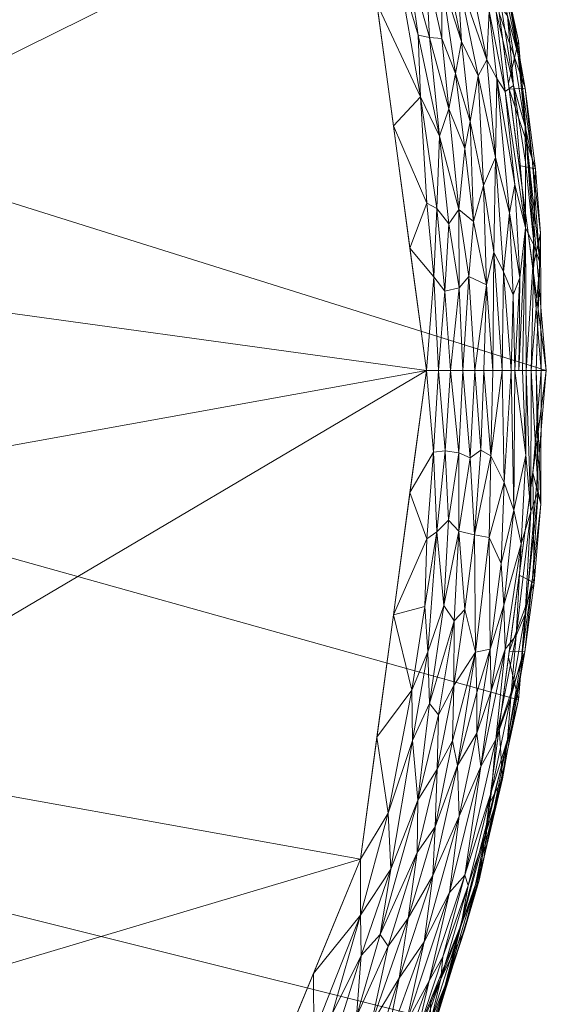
# Model space of a CAD drawing. Header units: millimetres. Extents: x -277 to 277, y 0 to 425.
# Tile 532 of 656: x 234 to 277, y 160 to 242. Entities that reach past the tile are written whole.
import ezdxf

# ---------------------------------------------------------------- set-up
doc = ezdxf.new("R2010")
doc.units = ezdxf.units.MM
doc.layers.add('A-GENM', color=13, linetype='Continuous')

# ---------------------------------------------------------------- blocks, each defined once
blk = doc.blocks.new('MODEL_CCAS0479-0080410R0 - MODEL_CCAS0479-0080410R0-461785-Preview')
at = {"layer": 'A-GENM', "lineweight": 9}
mesh = blk.add_polyface(dxfattribs=at)
corners = [(-277.5, -212.5, -10), (-271.889, -169.983, -10), (-255.855, -130.223, -10), (-231.29, -95.082, -10), (-200.302, -65.43, -10), (-164.712, -41.481, -10), (-125.929, -23.14, -10), (-85.021, -10.219, -10), (-42.816, -2.545, -10), (0, 0, -10), (0, 0, -17), (-27.584, -1.052, -17), (-55.014, -4.218, -17), (-82.111, -9.516, -17), (-108.685, -16.977, -17), (-134.529, -26.641, -17), (-159.405, -38.558, -17), (-183.045, -52.786, -17), (-205.115, -69.373, -17), (-225.183, -88.316, -17), (-242.771, -109.566, -17), (-257.344, -132.993, -17), (-268.325, -158.309, -17), (-275.172, -185.031, -17), (-277.5, -212.5, -17), (-277.5, -212.5, -15.25), (-277.5, -212.5, -13.5), (-277.5, -212.5, -11.75), (-274.344, -188.588, -10), (-263.872, -150.103, -10), (-243.573, -112.652, -10), (-215.796, -80.256, -10), (-182.507, -53.456, -10), (-105.475, -16.68, -10), (-145.32, -32.311, -10)]
mesh.append_faces([[corners[k] for k in face] for face in [(28, 26, 27, 0)]], dxfattribs={"vtx0": -1})
mesh.append_faces([[corners[k] for k in face] for face in [(21, 30, 20), (19, 31, 18), (4, 18, 31), (5, 17, 32), (34, 16, 5), (7, 13, 33), (16, 34, 15), (17, 5, 16), (30, 21, 2)]], dxfattribs={"vtx0": -1, "vtx1": -1})
mesh.append_faces([[corners[k] for k in face] for face in [(28, 23, 26)]], dxfattribs={"vtx0": -1, "vtx1": -1, "vtx2": -1})
mesh.append_faces([[corners[k] for k in face] for face in [(22, 1, 29), (21, 29, 2), (3, 19, 20), (1, 22, 23), (33, 13, 14), (19, 3, 31), (29, 21, 22), (17, 4, 32), (11, 8, 9), (14, 6, 33), (7, 12, 13)]], dxfattribs={"vtx0": -1, "vtx2": -1})
mesh.append_faces([[corners[k] for k in face] for face in [(25, 26, 23, 24)]], dxfattribs={"vtx1": -1})
mesh.append_faces([[corners[k] for k in face] for face in [(28, 1, 23), (30, 3, 20), (17, 18, 4), (7, 8, 12), (14, 15, 6), (11, 12, 8), (34, 6, 15)]], dxfattribs={"vtx1": -1, "vtx2": -1})
mesh.append_faces([[corners[k] for k in face] for face in [(9, 10, 11)]], dxfattribs={"vtx2": -1})
mesh = blk.add_polyface(dxfattribs=at)
corners = [(0, -425, -17), (-27.578, -423.948, -17), (-55.008, -420.783, -17), (-82.108, -415.485, -17), (-108.688, -408.023, -17), (-134.539, -398.355, -17), (-159.424, -386.432, -17), (-183.063, -372.203, -17), (-205.119, -355.623, -17), (-225.187, -336.68, -17), (-242.781, -315.419, -17), (-257.354, -291.989, -17), (-268.328, -266.682, -17), (-275.172, -239.97, -17), (-277.5, -212.5, -17), (-275.172, -185.031, -17), (-268.325, -158.309, -17), (-257.344, -132.993, -17), (-242.771, -109.566, -17), (-225.183, -88.316, -17), (-205.115, -69.373, -17), (-183.045, -52.786, -17), (-159.405, -38.558, -17), (-134.529, -26.641, -17), (-108.685, -16.977, -17), (-82.111, -9.516, -17), (-55.014, -4.218, -17), (-27.584, -1.052, -17), (0, 0, -17), (0, -101.087, -17), (-206.514, -101.087, -17), (-208.709, -101.32, -17), (-210.816, -102.02, -17), (-212.72, -103.168, -17), (-214.318, -104.711, -17), (-215.522, -106.578, -17), (-216.268, -108.666, -17), (-216.519, -110.867, -17), (-216.519, -141.051, -17), (-216.519, -171.233, -17), (-216.519, -201.416, -17), (-216.519, -231.601, -17), (-215.264, -261.733, -17), (-206.273, -290.478, -17), (-190.164, -315.964, -17), (-169.003, -337.465, -17), (-144.45, -354.998, -17), (-117.634, -368.842, -17), (-89.318, -379.29, -17), (-60.028, -386.584, -17), (-30.152, -390.894, -17), (0, -392.32, -17)]
mesh.append_faces([[corners[k] for k in face] for face in [(29, 26, 27, 28)]], dxfattribs={"vtx0": -1})
mesh.append_faces([[corners[k] for k in face] for face in [(35, 19, 34), (32, 19, 31), (31, 19, 30)]], dxfattribs={"vtx0": -1, "vtx1": -1})
mesh.append_faces([[corners[k] for k in face] for face in [(44, 8, 9, 43), (45, 7, 8, 44), (7, 45, 46, 6), (12, 41, 42), (48, 3, 4, 47), (49, 2, 3, 48), (50, 1, 2, 49), (47, 4, 5, 46), (38, 17, 18, 37), (19, 32, 33), (22, 29, 30, 21), (29, 22, 23)]], dxfattribs={"vtx0": -1, "vtx2": -1})
mesh.append_faces([[corners[k] for k in face] for face in [(43, 9, 10, 11), (41, 12, 13, 14), (29, 23, 24, 25)]], dxfattribs={"vtx0": -1, "vtx3": -1})
mesh.append_faces([[corners[k] for k in face] for face in [(5, 6, 46), (36, 37, 18), (33, 34, 19), (20, 21, 30, 19), (25, 26, 29)]], dxfattribs={"vtx1": -1, "vtx2": -1})
mesh.append_faces([[corners[k] for k in face] for face in [(42, 43, 11, 12), (40, 41, 14, 15), (15, 16, 39, 40), (16, 17, 38, 39), (18, 19, 35, 36)]], dxfattribs={"vtx1": -1, "vtx3": -1})
mesh.append_faces([[corners[k] for k in face] for face in [(51, 0, 1, 50)]], dxfattribs={"vtx2": -1})
mesh = blk.add_polyface(dxfattribs=at)
corners = [(0, -106), (0, -94.5), (-12.374, -89.374), (-17.5, -77), (-12.374, -64.626), (0, -59.5), (0, -10), (-41.076, -12.41), (-81.576, -19.675), (-120.861, -31.908), (-158.159, -49.282), (-192.467, -71.995), (-222.446, -100.177), (-246.326, -133.682), (-261.993, -171.726), (-267.5, -212.5), (-261.993, -253.274), (-246.326, -291.318), (-222.446, -324.823), (-192.467, -353.005), (-158.159, -375.718), (-120.862, -393.092), (-81.576, -405.324), (-41.076, -412.59), (0, -415), (0, -386), (-33.101, -384.336), (-65.858, -379.294), (-97.869, -370.707), (-128.595, -358.285), (-157.232, -341.604), (-182.488, -320.148), (-202.259, -293.556), (-213.512, -262.39), (-213.467, -229.254), (-223.091, -218.605), (-229.069, -205.542), (-231.81, -191.429), (-232.377, -177.06), (-231.666, -162.692), (-229.71, -148.439), (-226.158, -134.504), (-220.761, -121.165), (-213.668, -108.649), (-205.139, -97.07), (-195.38, -86.509), (-184.255, -77.355), (-171.404, -70.92), (-157.264, -68.466), (-143.229, -71.354), (-132.112, -80.358), (-125.671, -93.158), (-123.858, -107.409), (-125.872, -121.641), (-131.191, -134.979), (-89.155, -118.553), (-45.026, -109.091), (-85, -77), (-90.126, -89.374), (-102.5, -94.5), (-114.874, -89.374), (-120, -77), (-114.874, -64.626), (-102.5, -59.5), (-90.126, -64.626)]
mesh.append_faces([[corners[k] for k in face] for face in [(26, 23, 24, 25), (2, 56, 0, 1)]], dxfattribs={"vtx0": -1})
mesh.append_faces([[corners[k] for k in face] for face in [(3, 56, 2), (57, 3, 64)]], dxfattribs={"vtx0": -1, "vtx1": -1})
mesh.append_faces([[corners[k] for k in face] for face in [(56, 3, 57, 58)]], dxfattribs={"vtx0": -1, "vtx1": -1, "vtx3": -1})
mesh.append_faces([[corners[k] for k in face] for face in [(35, 15, 16, 34), (15, 35, 36), (14, 38, 39), (15, 36, 37), (31, 18, 19, 30), (30, 19, 20, 29), (13, 41, 42), (12, 44, 45, 11), (11, 45, 46), (11, 46, 47, 10), (10, 47, 48), (10, 48, 49, 9), (29, 20, 21), (52, 59, 60), (27, 22, 23, 26), (58, 55, 56), (64, 7, 8)]], dxfattribs={"vtx0": -1, "vtx2": -1})
mesh.append_faces([[corners[k] for k in face] for face in [(55, 58, 59, 52), (64, 3, 4, 7)]], dxfattribs={"vtx0": -1, "vtx2": -1, "vtx3": -1})
mesh.append_faces([[corners[k] for k in face] for face in [(31, 32, 18), (40, 41, 13), (43, 44, 12), (52, 53, 55), (27, 28, 22), (50, 51, 61)]], dxfattribs={"vtx1": -1, "vtx2": -1})
mesh.append_faces([[corners[k] for k in face] for face in [(62, 63, 9, 49)]], dxfattribs={"vtx1": -1, "vtx2": -1, "vtx3": -1})
mesh.append_faces([[corners[k] for k in face] for face in [(16, 17, 33, 34), (37, 38, 14, 15), (32, 33, 17, 18), (39, 40, 13, 14), (42, 43, 12, 13), (49, 50, 61, 62), (28, 29, 21, 22), (60, 61, 51, 52), (8, 9, 63, 64)]], dxfattribs={"vtx1": -1, "vtx3": -1})
mesh.append_faces([[corners[k] for k in face] for face in [(53, 54, 55)]], dxfattribs={"vtx2": -1})
mesh.append_faces([[corners[k] for k in face] for face in [(4, 5, 6, 7)]], dxfattribs={"vtx3": -1})
mesh = blk.add_polyface(dxfattribs=at)
corners = [(-268.712, -161.744, -6.275), (-266.579, -156.669, -5.437), (-266.29, -154.709, -6.314), (-263.644, -165.457, -0.57), (-261.677, -158.623, -0.679), (-264.297, -164.49, -0.945), (-267.86, -158.241, -7.142), (-270.358, -166.105, -7.101), (-267.719, -161.595, -4.55), (-268.878, -163.58, -5.413), (-262.068, -163.701, -0.282), (-267.307, -164.841, -2.869), (-265.798, -158.064, -3.615), (-269.437, -168.958, -3.876), (-264.94, -150.428, -7.117), (-266.54, -153.973, -7.949), (-267.794, -156.948, -8.979), (-263.863, -150.083, -10), (-267.874, -160.028, -10), (-265.979, -166.805, -1.445), (-262.886, -157.958, -1.334), (-265.217, -161.796, -1.959), (-264.011, -155.71, -2.678), (-262.658, -149.735, -3.646), (-264.535, -152.672, -4.544), (-264.058, -150.089, -5.412), (-269.254, -161.708, -8.045), (-262.014, -167.067, -0.085), (-259.638, -158.828, -0.135), (-260.511, -150.061, -1.726), (-262.991, -155.121, -2.049), (-259.03, -149.774, -0.999), (-259.171, -152.271, -0.646), (-259.771, -156.448, -0.339), (-258.097, -157.183, -0.029), (-258.085, -162.211), (-256.948, -152.228, -0.113), (-270.669, -165.807, -9.034), (-265.504, -150.929, -8.702), (-254.168, -152.699)]
mesh.append_faces([[corners[k] for k in face] for face in [(39, 34, 35)]], dxfattribs={"vtx0": -1, "vtx1": -1})
mesh.append_faces([[corners[k] for k in face] for face in [(0, 1, 2), (3, 4, 5), (0, 6, 7), (2, 6, 0), (8, 1, 9), (0, 9, 1), (10, 4, 3), (11, 12, 13), (14, 15, 6), (8, 13, 12), (19, 20, 21), (21, 22, 11), (11, 22, 12), (12, 23, 24), (12, 24, 8), (8, 24, 1), (1, 25, 2), (15, 16, 26), (22, 23, 12), (10, 27, 28), (20, 29, 30), (5, 20, 19), (31, 20, 4), (31, 4, 32), (33, 4, 10), (20, 5, 4), (10, 28, 33), (34, 27, 35), (33, 28, 36), (30, 22, 21), (20, 30, 21), (2, 14, 6), (26, 6, 15), (6, 26, 7), (37, 26, 16), (16, 15, 38), (37, 16, 18), (33, 32, 4), (36, 28, 34), (27, 34, 28)]], dxfattribs={"vtx0": -1, "vtx1": -1, "vtx2": -1})
mesh.append_faces([[corners[k] for k in face] for face in [(16, 17, 18)]], dxfattribs={"vtx0": -1, "vtx2": -1})
mesh = blk.add_polyface(dxfattribs=at)
corners = [(-265.979, -166.805, -1.445), (-265.217, -161.796, -1.959), (-268.047, -170.376, -2.147), (-267.307, -164.841, -2.869), (-269.437, -168.958, -3.876), (-270.226, -175.322, -2.943), (-270.712, -170.403, -5.173), (-272.036, -179.451, -3.946), (-268.218, -174.44, -1.548), (-268.386, -179.244, -1.035), (-266.717, -172.288, -1.027), (-269.254, -161.708, -8.045), (-271.585, -169.629, -8.004), (-270.358, -166.105, -7.101), (-270.082, -179.543, -2.021), (-272.315, -171.927, -8.765), (-272.726, -176.336, -10), (-273.835, -178.428, -8.799), (-270.983, -169.528, -6.185), (-268.712, -161.744, -6.275), (-267.719, -161.595, -4.55), (-266.773, -176.668, -0.601), (-262.014, -167.067, -0.085), (-262.068, -163.701, -0.282), (-264.543, -170.903, -0.363), (-262.001, -171.723), (-258.085, -162.211), (-264.31, -175.562, -0.082), (-263.376, -181.917), (-266.336, -181.631, -0.189), (-264.297, -164.49, -0.945), (-263.644, -165.457, -0.57), (-272.466, -173.942, -7.145), (-272.933, -177.402, -6.229), (-270.669, -165.807, -9.034), (-267.874, -160.028, -10), (-271.886, -169.974, -10), (-273.147, -175.994, -7.909), (-268.878, -163.58, -5.413)]
mesh.append_faces([[corners[k] for k in face] for face in [(25, 27, 28)]], dxfattribs={"vtx0": -1, "vtx1": -1})
mesh.append_faces([[corners[k] for k in face] for face in [(0, 1, 2), (3, 4, 5), (4, 6, 7), (8, 9, 10), (11, 12, 13), (2, 5, 14), (15, 16, 17), (7, 5, 4), (13, 18, 19), (2, 1, 3), (8, 0, 2), (6, 4, 20), (9, 21, 10), (22, 23, 24), (24, 21, 29), (5, 2, 3), (8, 2, 14), (8, 10, 0), (10, 30, 0), (10, 21, 31), (24, 31, 21), (24, 29, 27), (31, 30, 10), (23, 31, 24), (22, 24, 27), (27, 25, 22), (32, 33, 18), (15, 12, 34), (34, 12, 11), (32, 13, 12), (13, 32, 18), (37, 32, 12), (33, 6, 18), (38, 18, 6), (18, 38, 19), (20, 38, 6), (15, 37, 12), (36, 15, 34), (37, 15, 17)]], dxfattribs={"vtx0": -1, "vtx1": -1, "vtx2": -1})
mesh.append_faces([[corners[k] for k in face] for face in [(22, 25, 26), (34, 35, 36), (15, 36, 16)]], dxfattribs={"vtx0": -1, "vtx2": -1})
mesh = blk.add_polyface(dxfattribs=at)
corners = [(-270.712, -170.403, -5.173), (-272.933, -177.402, -6.229), (-273.287, -181.712, -5.142), (-275.698, -189.034, -8.566), (-274.252, -181.711, -7.512), (-273.835, -178.428, -8.799), (-274.54, -185.247, -6.429), (-273.566, -182.699, -10), (-274.406, -189.061, -10), (-275.44, -188.454, -7.675), (-274.977, -190.388, -5.63), (-274.079, -189.243, -4.374), (-272.036, -179.451, -3.946), (-271.711, -182.249, -2.947), (-270.082, -179.543, -2.021), (-270.226, -175.322, -2.943), (-272.901, -185.778, -3.545), (-269.667, -181.6, -1.466), (-268.386, -179.244, -1.035), (-268.218, -174.44, -1.548), (-269.784, -186.219, -1.066), (-271.581, -189.001, -1.877), (-267.757, -184.729, -0.385), (-268.515, -183.76, -0.697), (-269.811, -191.609, -0.714), (-263.376, -181.917), (-264.31, -175.562, -0.082), (-266.286, -185.825, -0.062), (-264.75, -192.111), (-267.628, -189.025, -0.186), (-266.336, -181.631, -0.189), (-271.702, -185.622, -2.386), (-266.773, -176.668, -0.601), (-272.466, -173.942, -7.145), (-273.147, -175.994, -7.909), (-275.742, -192.176, -6.931), (-272.828, -189.254, -2.883), (-272.726, -176.336, -10)]
mesh.append_faces([[corners[k] for k in face] for face in [(0, 1, 2), (3, 4, 5), (6, 2, 1), (4, 9, 6), (2, 10, 11), (12, 2, 11), (2, 12, 0), (13, 14, 15), (12, 16, 13), (17, 18, 19), (20, 17, 21), (22, 23, 24), (25, 26, 27), (22, 29, 30), (17, 19, 14), (21, 17, 14), (17, 20, 18), (14, 13, 31), (20, 23, 18), (23, 32, 18), (30, 32, 22), (24, 23, 20), (32, 23, 22), (30, 29, 27), (27, 26, 30), (5, 7, 3), (33, 34, 4), (4, 1, 33), (5, 4, 34), (6, 9, 35), (3, 9, 4), (13, 16, 36), (11, 16, 12), (13, 36, 31), (12, 13, 15), (36, 21, 31), (14, 31, 21), (2, 6, 10), (4, 6, 1)]], dxfattribs={"vtx0": -1, "vtx1": -1, "vtx2": -1})
mesh.append_faces([[corners[k] for k in face] for face in [(3, 7, 8)]], dxfattribs={"vtx0": -1, "vtx2": -1})
mesh.append_faces([[corners[k] for k in face] for face in [(28, 25, 27), (37, 7, 5)]], dxfattribs={"vtx1": -1, "vtx2": -1})
mesh = blk.add_polyface(dxfattribs=at)
corners = [(-274.079, -189.243, -4.374), (-274.977, -190.388, -5.63), (-275.414, -198.034, -4.842), (-267.357, -192.805, -0.064), (-268.368, -199.025, -0.107), (-267.534, -198.455, -0.023), (-276.828, -202.392, -7.35), (-276.222, -200.732, -5.966), (-275.742, -192.176, -6.931), (-274.406, -189.061, -10), (-275.246, -195.424, -10), (-276.494, -194.778, -9.118), (-276.346, -195.178, -7.872), (-277.031, -201.348, -8.69), (-275.698, -189.034, -8.566), (-275.44, -188.454, -7.675), (-272.828, -189.254, -2.883), (-273.964, -192.921, -3.576), (-273.74, -196.38, -2.912), (-271.581, -189.001, -1.877), (-272.729, -198.556, -1.888), (-274.54, -185.247, -6.429), (-274.779, -200.839, -3.625), (-272.901, -185.778, -3.545), (-270.708, -192.567, -1.059), (-270.207, -199.096, -0.554), (-269.811, -191.609, -0.714), (-268.94, -192.901, -0.366), (-267.757, -184.729, -0.385), (-269.354, -200.018, -0.282), (-267.628, -189.025, -0.186), (-266.286, -185.825, -0.062), (-271.497, -198.775, -1.121), (-269.784, -186.219, -1.066), (-264.75, -192.111), (-266.125, -202.306), (-276.373, -203.962, -10), (-273.987, -203.136, -2.633)]
mesh.append_faces([[corners[k] for k in face] for face in [(34, 5, 35), (36, 11, 10)]], dxfattribs={"vtx0": -1, "vtx1": -1})
mesh.append_faces([[corners[k] for k in face] for face in [(0, 1, 2), (3, 4, 5), (6, 7, 8), (8, 12, 6), (13, 6, 12), (14, 12, 15), (7, 1, 8), (7, 2, 1), (16, 17, 18), (17, 0, 2), (19, 16, 20), (21, 8, 1), (17, 2, 22), (23, 0, 17), (24, 25, 26), (26, 27, 28), (27, 29, 4), (30, 3, 31), (30, 28, 27), (19, 20, 32), (19, 32, 24), (26, 25, 27), (33, 24, 26), (29, 27, 25), (4, 3, 30), (4, 30, 27), (34, 31, 3), (3, 5, 34), (19, 24, 33), (25, 24, 32), (11, 13, 12), (11, 36, 13), (15, 12, 8), (12, 14, 11), (18, 20, 16), (18, 22, 37), (23, 17, 16), (22, 18, 17), (20, 18, 37), (9, 11, 14)]], dxfattribs={"vtx0": -1, "vtx1": -1, "vtx2": -1})
mesh.append_faces([[corners[k] for k in face] for face in [(9, 10, 11)]], dxfattribs={"vtx1": -1, "vtx2": -1})
mesh = blk.add_polyface(dxfattribs=at)
corners = [(-274.884, -212.5, -3.685), (-274.571, -212.5, -2.929), (-274.779, -200.839, -3.625), (-273.987, -203.136, -2.633), (-276.373, -203.962, -10), (-277.081, -212.5, -8.988), (-277.031, -201.348, -8.69), (-270.192, -205.635, -0.413), (-269.354, -200.018, -0.282), (-270.207, -199.096, -0.554), (-273.812, -212.5, -2.614), (-276.662, -212.5, -7.977), (-276.828, -202.392, -7.35), (-276.222, -200.732, -5.966), (-276.243, -212.5, -6.965), (-275.824, -212.5, -5.954), (-275.511, -212.5, -5.197), (-275.806, -205.438, -4.675), (-271.149, -205.214, -0.758), (-272.042, -205.846, -1.167), (-271.534, -212.5, -1.671), (-275.414, -198.034, -4.842), (-270.526, -212.5, -1.253), (-275.197, -212.5, -4.441), (-266.125, -202.306), (-267.534, -198.455, -0.023), (-268.079, -205.678, -0.027), (-271.497, -198.775, -1.121), (-269.074, -205.781, -0.15), (-268.368, -199.025, -0.107), (-268.509, -212.5, -0.418), (-267.5, -212.5), (-269.517, -212.5, -0.836), (-272.293, -212.5, -1.986), (-272.866, -205.371, -1.669), (-273.053, -212.5, -2.3), (-272.729, -198.556, -1.888), (-277.5, -212.5, -10)]
mesh.append_faces([[corners[k] for k in face] for face in [(5, 4, 37)]], dxfattribs={"vtx0": -1})
mesh.append_faces([[corners[k] for k in face] for face in [(31, 26, 30), (30, 28, 32), (32, 7, 22), (33, 34, 35)]], dxfattribs={"vtx0": -1, "vtx1": -1})
mesh.append_faces([[corners[k] for k in face] for face in [(3, 2, 1), (4, 5, 6), (7, 8, 9), (6, 11, 12), (14, 13, 12), (18, 19, 20), (17, 2, 21), (24, 25, 26), (19, 18, 27), (8, 28, 29), (30, 26, 28), (29, 26, 25), (22, 7, 18), (8, 7, 28), (7, 32, 28), (26, 29, 28), (7, 9, 18), (9, 27, 18), (3, 10, 34), (34, 27, 36), (34, 33, 19), (17, 13, 15), (13, 17, 21), (17, 0, 2), (27, 34, 19), (3, 34, 36)]], dxfattribs={"vtx0": -1, "vtx1": -1, "vtx2": -1})
mesh.append_faces([[corners[k] for k in face] for face in [(3, 1, 10), (13, 14, 15), (18, 20, 22), (26, 31, 24), (12, 11, 14)]], dxfattribs={"vtx0": -1, "vtx2": -1})
mesh.append_faces([[corners[k] for k in face] for face in [(17, 16, 23, 0)]], dxfattribs={"vtx0": -1, "vtx3": -1})
mesh.append_faces([[corners[k] for k in face] for face in [(0, 1, 2), (15, 16, 17), (33, 20, 19), (10, 35, 34), (5, 11, 6)]], dxfattribs={"vtx1": -1, "vtx2": -1})
mesh = blk.add_polyface(dxfattribs=at)
corners = [(0, -425, -10), (-42.816, -422.455, -10), (-85.021, -414.781, -10), (-125.929, -401.86, -10), (-164.712, -383.519, -10), (-200.302, -359.57, -10), (-231.29, -329.918, -10), (-255.855, -294.777, -10), (-271.889, -255.017, -10), (-277.5, -212.5, -10), (-277.5, -212.5, -11.75), (-277.5, -212.5, -13.5), (-277.5, -212.5, -15.25), (-277.5, -212.5, -17), (-275.172, -239.97, -17), (-268.328, -266.682, -17), (-257.354, -291.989, -17), (-242.781, -315.419, -17), (-225.187, -336.68, -17), (-205.119, -355.623, -17), (-183.063, -372.203, -17), (-159.424, -386.432, -17), (-134.539, -398.355, -17), (-108.688, -408.023, -17), (-82.108, -415.485, -17), (-55.008, -420.783, -17), (-27.578, -423.948, -17), (0, -425, -17), (-274.344, -236.412, -10), (-145.32, -392.689, -10), (-182.507, -371.544, -10), (-105.475, -408.32, -10), (-243.573, -312.348, -10), (-263.872, -274.897, -10), (-215.796, -344.744, -10)]
mesh.append_faces([[corners[k] for k in face] for face in [(14, 11, 12, 13)]], dxfattribs={"vtx0": -1})
mesh.append_faces([[corners[k] for k in face] for face in [(1, 26, 0), (2, 25, 1), (4, 21, 29), (3, 23, 31), (23, 3, 22), (24, 31, 23), (31, 24, 2), (33, 16, 7), (18, 6, 17), (16, 33, 15), (20, 5, 19), (17, 7, 16), (34, 19, 5), (19, 34, 18)]], dxfattribs={"vtx0": -1, "vtx1": -1})
mesh.append_faces([[corners[k] for k in face] for face in [(11, 14, 28)]], dxfattribs={"vtx0": -1, "vtx1": -1, "vtx2": -1})
mesh.append_faces([[corners[k] for k in face] for face in [(20, 4, 30), (20, 30, 5), (4, 20, 21), (1, 25, 26), (29, 21, 22), (22, 3, 29), (17, 6, 32)]], dxfattribs={"vtx0": -1, "vtx2": -1})
mesh.append_faces([[corners[k] for k in face] for face in [(33, 8, 15), (34, 6, 18), (24, 25, 2), (8, 28, 14), (32, 7, 17), (14, 15, 8)]], dxfattribs={"vtx1": -1, "vtx2": -1})
mesh.append_faces([[corners[k] for k in face] for face in [(26, 27, 0)]], dxfattribs={"vtx2": -1})
mesh.append_faces([[corners[k] for k in face] for face in [(28, 9, 10, 11)]], dxfattribs={"vtx3": -1})
mesh = blk.add_polyface(dxfattribs=at)
corners = [(-272.253, -227.917, -1.656), (-272.514, -219.619, -1.447), (-273.115, -222.363, -1.945), (-268.369, -225.987, -0.108), (-269.05, -219.118, -0.145), (-269.373, -224.72, -0.282), (-274.884, -212.5, -3.685), (-275.279, -220.211, -3.956), (-274.743, -218.799, -3.238), (-273.919, -220.716, -2.515), (-274.571, -212.5, -2.929), (-275.197, -212.5, -4.441), (-275.824, -212.5, -5.954), (-275.76, -224.375, -5.07), (-275.511, -212.5, -5.197), (-276.243, -212.5, -6.965), (-276.662, -212.5, -7.977), (-276.949, -221.482, -7.558), (-269.517, -212.5, -0.836), (-270.526, -212.5, -1.253), (-270.218, -219.369, -0.421), (-268.107, -220.29, -0.033), (-276.481, -222.872, -6.357), (-277.007, -223.929, -8.657), (-271.432, -224.928, -1.034), (-273.812, -212.5, -2.614), (-271.041, -220.319, -0.725), (-270.209, -225.902, -0.555), (-271.534, -212.5, -1.671), (-272.293, -212.5, -1.986), (-267.546, -226.445, -0.023), (-266.125, -222.694), (-268.509, -212.5, -0.418), (-267.5, -212.5), (-273.053, -212.5, -2.3), (-274.422, -225.631, -3.343), (-274.873, -227.994, -4.168), (-277.081, -212.5, -8.988), (-276.373, -221.038, -10), (-277.5, -212.5, -10)]
mesh.append_faces([[corners[k] for k in face] for face in [(38, 37, 39)]], dxfattribs={"vtx0": -1})
mesh.append_faces([[corners[k] for k in face] for face in [(11, 7, 6), (12, 13, 14), (32, 21, 33), (33, 21, 31), (6, 8, 10), (25, 2, 34)]], dxfattribs={"vtx0": -1, "vtx1": -1})
mesh.append_faces([[corners[k] for k in face] for face in [(0, 1, 2), (3, 4, 5), (6, 7, 8), (9, 10, 8), (4, 3, 21), (17, 16, 23), (15, 17, 22), (24, 1, 0), (2, 25, 9), (20, 26, 27), (1, 24, 26), (30, 31, 21), (27, 26, 24), (5, 20, 27), (20, 4, 18), (32, 4, 21), (20, 5, 4), (19, 26, 20), (1, 26, 28), (34, 2, 1), (7, 35, 8), (13, 7, 11), (7, 13, 36), (9, 8, 35), (13, 12, 22), (37, 38, 23)]], dxfattribs={"vtx0": -1, "vtx1": -1, "vtx2": -1})
mesh.append_faces([[corners[k] for k in face] for face in [(13, 11, 14), (22, 12, 15), (1, 28, 29), (23, 16, 37)]], dxfattribs={"vtx0": -1, "vtx2": -1})
mesh.append_faces([[corners[k] for k in face] for face in [(15, 16, 17), (18, 19, 20), (32, 18, 4), (19, 28, 26), (25, 10, 9), (29, 34, 1)]], dxfattribs={"vtx1": -1, "vtx2": -1})
mesh = blk.add_polyface(dxfattribs=at)
corners = [(-274.873, -227.994, -4.168), (-274.422, -225.631, -3.343), (-275.279, -220.211, -3.956), (-274.406, -235.939, -10), (-276.595, -229.32, -9.183), (-275.246, -229.576, -10), (-277.007, -223.929, -8.657), (-276.32, -230.198, -7.941), (-276.949, -221.482, -7.558), (-276.373, -221.038, -10), (-271.161, -233.243, -1.359), (-269.928, -237.26, -1.015), (-270.707, -231.014, -0.973), (-269.367, -234.298, -0.593), (-272.531, -238.407, -2.997), (-271.823, -237.068, -2.179), (-273.271, -230.238, -2.631), (-276.481, -222.872, -6.357), (-275.769, -229.854, -6.082), (-275.76, -224.375, -5.07), (-270.209, -225.902, -0.555), (-268.58, -232.042, -0.272), (-269.373, -224.72, -0.282), (-271.432, -224.928, -1.034), (-272.253, -227.917, -1.656), (-267.001, -235.311, -0.073), (-264.75, -232.889), (-267.546, -226.445, -0.023), (-268.369, -225.987, -0.108), (-275.746, -236.04, -9.054), (-275.742, -232.824, -6.931), (-275.146, -238.777, -7.909), (-274.761, -236.251, -5.666), (-274.079, -235.757, -4.374), (-273.376, -236.831, -3.654), (-273.919, -220.716, -2.515), (-273.115, -222.363, -1.945), (-267.757, -240.271, -0.385), (-268.107, -220.29, -0.033), (-266.125, -222.694)]
mesh.append_faces([[corners[k] for k in face] for face in [(3, 4, 5), (5, 4, 9)]], dxfattribs={"vtx0": -1, "vtx1": -1})
mesh.append_faces([[corners[k] for k in face] for face in [(0, 1, 2), (6, 7, 8), (9, 4, 6), (10, 11, 12), (13, 12, 11), (14, 15, 16), (17, 18, 19), (20, 21, 22), (10, 23, 24), (25, 26, 27), (20, 13, 21), (25, 28, 21), (4, 3, 29), (8, 30, 17), (29, 31, 7), (7, 31, 30), (19, 32, 33), (7, 6, 4), (18, 17, 30), (30, 8, 7), (16, 1, 34), (15, 24, 16), (35, 1, 16), (36, 16, 24), (10, 12, 23), (15, 10, 24), (20, 23, 12), (21, 13, 37), (20, 12, 13), (21, 28, 22), (28, 27, 38), (25, 27, 28), (16, 36, 35), (16, 34, 14), (0, 34, 1), (0, 33, 34), (19, 33, 0), (7, 4, 29), (30, 32, 18), (19, 18, 32)]], dxfattribs={"vtx0": -1, "vtx1": -1, "vtx2": -1})
mesh.append_faces([[corners[k] for k in face] for face in [(26, 39, 27)]], dxfattribs={"vtx1": -1, "vtx2": -1})
mesh = blk.add_polyface(dxfattribs=at)
corners = [(-273.325, -242.407, -4.921), (-272.745, -242.467, -4.074), (-274.079, -235.757, -4.374), (-275.742, -232.824, -6.931), (-275.146, -238.777, -7.909), (-274.275, -242.079, -6.833), (-274.761, -236.251, -5.666), (-272.896, -249.692, -7.522), (-270.082, -245.457, -2.021), (-270.423, -239.936, -1.533), (-271.823, -237.068, -2.179), (-273.376, -236.831, -3.654), (-268.135, -250.994, -1.562), (-268.745, -245.138, -1.15), (-267.453, -246.186, -0.673), (-268.775, -240.173, -0.723), (-265.075, -246.294, -0.087), (-263.376, -243.083), (-267.001, -235.311, -0.073), (-275.746, -236.04, -9.054), (-273.566, -242.301, -10), (-274, -245.76, -8.759), (-273.775, -242.724, -5.882), (-272.916, -247.992, -6.402), (-269.928, -237.26, -1.015), (-267.757, -240.271, -0.385), (-269.367, -234.298, -0.593), (-271.161, -233.243, -1.359), (-272.531, -238.407, -2.997), (-265.864, -247.052, -0.255), (-266.822, -240.466, -0.176), (-268.58, -232.042, -0.272), (-264.75, -232.889), (-270.435, -248.955, -2.982), (-272.392, -248.605, -5.548), (-271.729, -249.306, -4.679), (-271.122, -249.337, -3.846), (-272.726, -248.664, -10), (-274.406, -235.939, -10)]
mesh.append_faces([[corners[k] for k in face] for face in [(32, 18, 17)]], dxfattribs={"vtx0": -1, "vtx1": -1})
mesh.append_faces([[corners[k] for k in face] for face in [(0, 1, 2), (3, 4, 5), (2, 6, 0), (4, 7, 5), (5, 6, 3), (8, 9, 10), (2, 1, 11), (9, 12, 13), (9, 8, 12), (13, 14, 15), (16, 17, 18), (19, 20, 21), (21, 4, 19), (7, 4, 21), (0, 6, 22), (5, 23, 22), (13, 24, 9), (25, 26, 15), (24, 27, 9), (8, 10, 28), (27, 10, 9), (13, 15, 24), (24, 15, 26), (25, 29, 30), (30, 31, 25), (33, 8, 28), (1, 33, 28), (30, 16, 18), (14, 29, 25), (16, 30, 29), (31, 30, 18), (22, 23, 34), (7, 23, 5), (22, 34, 0), (5, 22, 6), (35, 0, 34), (0, 35, 1), (33, 1, 36), (11, 1, 28), (25, 15, 14)]], dxfattribs={"vtx0": -1, "vtx1": -1, "vtx2": -1})
mesh.append_faces([[corners[k] for k in face] for face in [(21, 20, 37)]], dxfattribs={"vtx0": -1, "vtx2": -1})
mesh.append_faces([[corners[k] for k in face] for face in [(38, 20, 19)]], dxfattribs={"vtx1": -1, "vtx2": -1})

msp = doc.modelspace()

# ---------------------------------------------------------------- block references
at = {"layer": 'A-GENM', "lineweight": 9, "rotation": 180}
msp.add_blockref('MODEL_CCAS0479-0080410R0 - MODEL_CCAS0479-0080410R0-461785-Preview', (0, 0, 850), dxfattribs=at)

doc.saveas('drawing.dxf')
